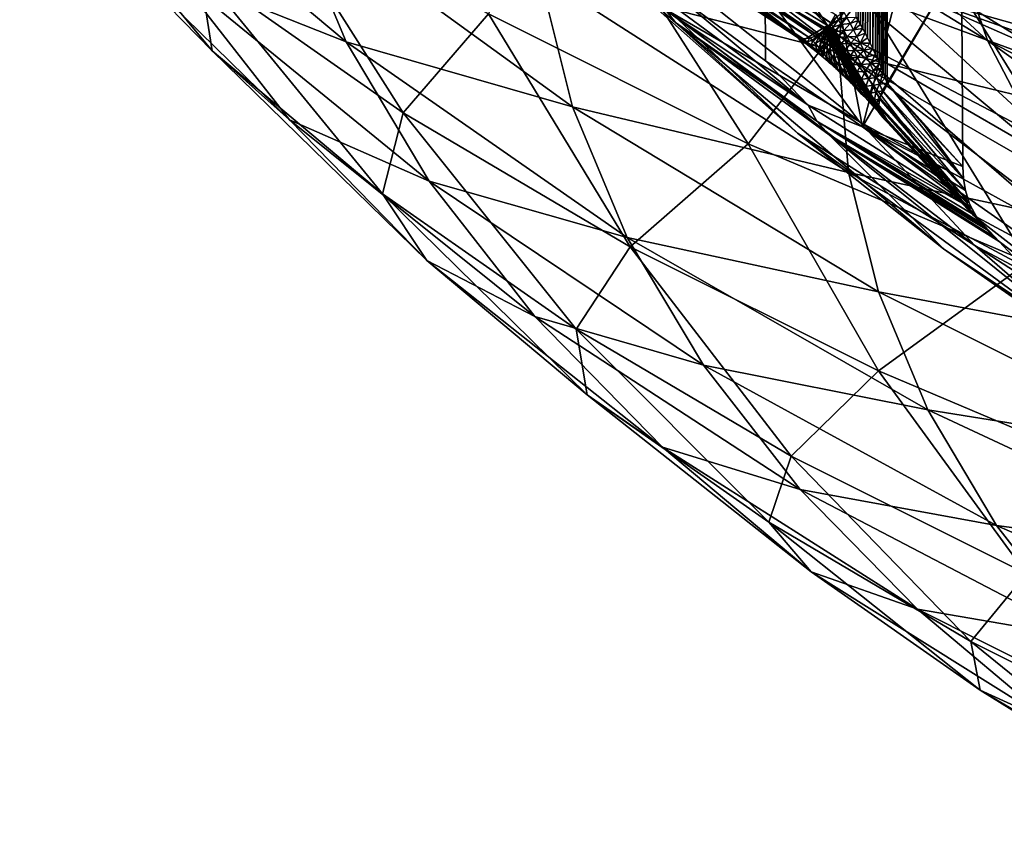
# Model space of a CAD drawing. Header units: metres. Extents: x -109 to 109, y -78 to 121.
# Tile 360 of 656: x -22.12 to -16.29, y -70.06 to -65.25. Entities that reach past the tile are written whole.
import ezdxf

# ---------------------------------------------------------------- set-up
doc = ezdxf.new("R2010")
doc.units = ezdxf.units.M
doc.layers.add('solid_508554_SW0001', color=7, linetype='CONTINUOUS')

msp = doc.modelspace()

# ---------------------------------------------------------------- linework, layer by layer
at = {"layer": 'solid_508554_SW0001'}
for points in [[(-15.397811, -53.222214, 4.421658), (-15.329108, -65.348488, 11.540165), (-17.197321, -64.657623, 12.736773)], [(-17.71837, -62.891663, 21.944733), (-18.246204, -65.091568, 24.124603), (-17.706394, -65.494019, 23.427528)], [(-17.71837, -62.891663, 21.944733), (-17.131102, -65.883995, 22.752075), (-16.553305, -63.648029, 20.634663)], [(-17.71837, -62.891663, 21.944733), (-17.706394, -65.494019, 23.427528), (-17.131102, -65.883995, 22.752075)], [(-17.156918, -65.254997, 21.074085), (-17.169678, -65.234131, 21.066221), (-17.155943, -62.898098, 19.752382)], [(-17.156918, -65.254997, 21.074085), (-17.155943, -62.898098, 19.752382), (-17.130491, -62.900253, 19.748608)], [(-17.143665, -65.277649, 21.083868), (-17.156918, -65.254997, 21.074085), (-17.130491, -62.900253, 19.748608)], [(-17.12991, -65.302155, 21.095697), (-17.143665, -65.277649, 21.083868), (-17.130491, -62.900253, 19.748608)], [(-17.12991, -65.302155, 21.095697), (-17.130491, -62.900253, 19.748608), (-17.076395, -62.899487, 19.750111)], [(-17.115644, -65.328629, 21.109716), (-17.12991, -65.302155, 21.095697), (-17.076395, -62.899487, 19.750111)], [(-17.100863, -65.357147, 21.126099), (-17.115644, -65.328629, 21.109716), (-17.076395, -62.899487, 19.750111)], [(-17.085566, -65.38784, 21.145046), (-17.100863, -65.357147, 21.126099), (-17.076395, -62.899487, 19.750111)], [(-17.069763, -65.42083, 21.166798), (-17.085566, -65.38784, 21.145046), (-17.076395, -62.899487, 19.750111)], [(-17.069763, -65.42083, 21.166798), (-17.076395, -62.899487, 19.750111), (-17.049574, -62.896362, 19.755749)], [(-17.053459, -65.456268, 21.191652), (-17.069763, -65.42083, 21.166798), (-17.049574, -62.896362, 19.755749)], [(-17.042318, -65.481346, 21.210127), (-17.053459, -65.456268, 21.191652), (-17.049574, -62.896362, 19.755749)], [(-17.042318, -65.481346, 21.210127), (-17.049574, -62.896362, 19.755749), (-17.025421, -62.891804, 19.763924)], [(-17.031004, -65.507599, 21.230225), (-17.042318, -65.481346, 21.210127), (-17.025421, -62.891804, 19.763924)], [(-17.019495, -65.535133, 21.252138), (-17.031004, -65.507599, 21.230225), (-17.025421, -62.891804, 19.763924)], [(-17.019495, -65.535133, 21.252138), (-17.025421, -62.891804, 19.763924), (-16.983633, -62.879093, 19.786695)], [(-17.007858, -65.563957, 21.275976), (-17.019495, -65.535133, 21.252138), (-16.983633, -62.879093, 19.786695)], [(-16.996063, -65.5942, 21.302021), (-17.007858, -65.563957, 21.275976), (-16.983633, -62.879093, 19.786695)], [(-16.996063, -65.5942, 21.302021), (-16.980793, -62.877934, 19.788736), (-16.982544, -64.251221, 20.55916)], [(-16.996063, -65.5942, 21.302021), (-16.983633, -62.879093, 19.786695), (-16.980793, -62.877934, 19.788736)], [(-19.526442, -63.122643, 19.768057), (-18.570929, -64.522125, 21.392069), (-17.339218, -65.284843, 20.070995)], [(-19.526442, -63.122643, 19.768057), (-17.339218, -65.284843, 20.070995), (-18.231358, -63.92461, 18.379013)], [(-18.404993, -63.512947, 33.869568), (-16.630539, -64.672386, 34.879543), (-16.390022, -65.373734, 33.664772)], [(-18.123714, -64.310226, 32.488647), (-18.404993, -63.512947, 33.869568), (-16.390022, -65.373734, 33.664772)], [(-17.131102, -65.883995, 22.752075), (-16.545309, -64.883514, 21.337025), (-16.553305, -63.648029, 20.634663)], [(-16.804916, -64.66877, 17.090086), (-15.257395, -65.349762, 15.910569), (-16.26078, -63.758911, 14.434403)], [(-18.231358, -63.92461, 18.379013), (-17.339218, -65.284843, 20.070995), (-15.982578, -65.992592, 18.845142)], [(-18.231358, -63.92461, 18.379013), (-15.982578, -65.992592, 18.845142), (-16.804916, -64.66877, 17.090086)], [(-14.726287, -65.719864, 35.765877), (-16.630539, -64.672386, 34.879543), (-16.751232, -63.963367, 36.107601)], [(-14.83316, -65.092026, 36.853317), (-14.726287, -65.719864, 35.765877), (-16.751232, -63.963367, 36.107601)], [(-17.213966, -64.727425, 39.017452), (-15.119417, -65.296814, 40.612427), (-17.037382, -64.019104, 40.244301)], [(-17.037382, -64.019104, 40.244301), (-15.119417, -65.296814, 40.612427), (-14.85943, -64.676849, 41.686241)], [(-20.98311, -65.433235, 24.665703), (-22.123642, -64.06147, 23.161007), (-21.05938, -64.954506, 21.614231)], [(-20.98311, -65.433235, 24.665703), (-21.849171, -64.547455, 26.199917), (-22.123642, -64.06147, 23.161007)], [(-20.188845, -65.380447, 31.844), (-21.726734, -64.092804, 30.650885), (-21.198177, -64.980492, 29.113354)], [(-20.188845, -65.380447, 31.844), (-20.542078, -64.538124, 33.302944), (-21.726734, -64.092804, 30.650885)], [(-17.272963, -65.44062, 37.782162), (-19.109341, -64.193314, 37.062027), (-19.044073, -64.98233, 35.695408)], [(-17.272963, -65.44062, 37.782162), (-17.213966, -64.727425, 39.017452), (-19.109341, -64.193314, 37.062027)], [(-16.996063, -65.5942, 21.302021), (-16.982544, -64.251221, 20.55916), (-16.984289, -65.625793, 21.330311)], [(-16.984289, -65.625793, 21.330311), (-16.982544, -64.251221, 20.55916), (-16.545309, -64.883514, 21.337025)], [(-18.123714, -64.310226, 32.488647), (-16.390022, -65.373734, 33.664772), (-16.031416, -66.062363, 32.472042)], [(-17.704557, -65.092209, 31.134203), (-18.123714, -64.310226, 32.488647), (-16.031416, -66.062363, 32.472042)], [(-19.851259, -65.800545, 20.148849), (-21.05938, -64.954506, 21.614231), (-20.750401, -64.386559, 18.524393)], [(-19.851259, -65.800545, 20.148849), (-20.750401, -64.386559, 18.524393), (-19.345814, -65.215759, 17.088184)], [(-17.809076, -65.984123, 15.75733), (-19.345814, -65.215759, 17.088184), (-18.862856, -64.334068, 14.417484)], [(-17.809076, -65.984123, 15.75733), (-18.862856, -64.334068, 14.417484), (-17.12583, -65.098457, 13.093523)], [(-19.091925, -64.504303, 25.5744), (-19.046236, -64.566101, 25.656338), (-18.238806, -65.265358, 24.445192)], [(-19.091925, -64.504303, 25.5744), (-18.238806, -65.265358, 24.445192), (-18.296347, -65.193298, 24.381033)], [(-17.150715, -65.852959, 29.816544), (-18.269255, -65.20578, 27.623718), (-18.904879, -64.461395, 28.913033)], [(-17.150715, -65.852959, 29.816544), (-18.904879, -64.461395, 28.913033), (-17.704557, -65.092209, 31.134203)], [(-18.485106, -64.541443, 22.409716), (-18.452612, -64.502785, 22.413506), (-17.319246, -65.268158, 21.110731)], [(-18.452612, -64.502785, 22.413506), (-17.290916, -65.219528, 21.109764), (-17.319246, -65.268158, 21.110731)], [(-20.524817, -65.84333, 27.618876), (-21.849171, -64.547455, 26.199917), (-20.98311, -65.433235, 24.665703)], [(-20.524817, -65.84333, 27.618876), (-21.198177, -64.980492, 29.113354), (-21.849171, -64.547455, 26.199917)], [(-18.848715, -65.765961, 34.338123), (-20.542078, -64.538124, 33.302944), (-20.188845, -65.380447, 31.844)], [(-18.848715, -65.765961, 34.338123), (-19.044073, -64.98233, 35.695408), (-20.542078, -64.538124, 33.302944)], [(-18.706469, -64.567421, 22.246843), (-17.548088, -65.329369, 20.927107), (-18.570929, -64.522125, 21.392069)], [(-17.483822, -65.372787, 20.880316), (-17.339218, -65.284843, 20.070995), (-18.570929, -64.522125, 21.392069)], [(-17.5184, -65.348396, 20.900969), (-17.483822, -65.372787, 20.880316), (-18.570929, -64.522125, 21.392069)], [(-17.548088, -65.329369, 20.927107), (-17.5184, -65.348396, 20.900969), (-18.570929, -64.522125, 21.392069)], [(-18.523067, -64.572517, 22.397154), (-18.485106, -64.541443, 22.409716), (-17.355595, -65.309769, 21.099976)], [(-18.485106, -64.541443, 22.409716), (-17.319246, -65.268158, 21.110731), (-17.355595, -65.309769, 21.099976)], [(-19.046236, -64.566101, 25.656338), (-18.269255, -65.20578, 27.623718), (-17.516611, -65.922371, 26.382555)], [(-18.238806, -65.265358, 24.445192), (-19.046236, -64.566101, 25.656338), (-17.516611, -65.922371, 26.382555)], [(-18.679031, -64.59082, 22.2824), (-17.548088, -65.329369, 20.927107), (-18.706469, -64.567421, 22.246843)], [(-18.679031, -64.59082, 22.2824), (-17.519051, -65.353462, 20.968801), (-17.548088, -65.329369, 20.927107)], [(-18.679031, -64.59082, 22.2824), (-18.64463, -64.60347, 22.317345), (-17.519051, -65.353462, 20.968801)], [(-18.64463, -64.60347, 22.317345), (-17.482182, -65.363815, 21.010057), (-17.519051, -65.353462, 20.968801)], [(-18.64463, -64.60347, 22.317345), (-18.605473, -64.604553, 22.349438), (-17.482182, -65.363815, 21.010057)], [(-18.605473, -64.604553, 22.349438), (-18.564066, -64.594009, 22.376621), (-17.440422, -65.359573, 21.047562)], [(-18.605473, -64.604553, 22.349438), (-17.440422, -65.359573, 21.047562), (-17.482182, -65.363815, 21.010057)], [(-18.564066, -64.594009, 22.376621), (-18.523067, -64.572517, 22.397154), (-17.397083, -65.341064, 21.078348)], [(-18.564066, -64.594009, 22.376621), (-17.397083, -65.341064, 21.078348), (-17.440422, -65.359573, 21.047562)], [(-18.523067, -64.572517, 22.397154), (-17.355595, -65.309769, 21.099976), (-17.397083, -65.341064, 21.078348)], [(-16.805336, -64.969452, 12.57842), (-17.197321, -64.657623, 12.736773), (-15.329108, -65.348488, 11.540165)], [(-16.804916, -64.66877, 17.090086), (-15.982578, -65.992592, 18.845142), (-14.510783, -66.640266, 17.723345)], [(-16.804916, -64.66877, 17.090086), (-14.510783, -66.640266, 17.723345), (-15.257395, -65.349762, 15.910569)], [(-14.51331, -66.340904, 34.690201), (-16.390022, -65.373734, 33.664772), (-16.630539, -64.672386, 34.879543)], [(-14.726287, -65.719864, 35.765877), (-14.51331, -66.340904, 34.690201), (-16.630539, -64.672386, 34.879543)], [(-17.272963, -65.44062, 37.782162), (-15.276123, -65.9254, 39.523685), (-17.213966, -64.727425, 39.017452)], [(-17.213966, -64.727425, 39.017452), (-15.276123, -65.9254, 39.523685), (-15.119417, -65.296814, 40.612427)], [(-17.131102, -65.883995, 22.752075), (-16.537308, -66.119003, 22.039389), (-16.545309, -64.883514, 21.337025)], [(-16.984289, -65.625793, 21.330311), (-16.545309, -64.883514, 21.337025), (-16.537308, -66.119003, 22.039389)], [(-19.973713, -66.280228, 23.198668), (-21.05938, -64.954506, 21.614231), (-19.851259, -65.800545, 20.148849)], [(-19.973713, -66.280228, 23.198668), (-20.98311, -65.433235, 24.665703), (-21.05938, -64.954506, 21.614231)], [(-16.805336, -64.969452, 12.57842), (-15.329108, -65.348488, 11.540165), (-14.964926, -65.626472, 11.440438)], [(-16.805336, -64.969452, 12.57842), (-14.964926, -65.626472, 11.440438), (-16.781895, -65.117149, 12.698466)], [(-19.697702, -66.205307, 30.4153), (-21.198177, -64.980492, 29.113354), (-20.524817, -65.84333, 27.618876)], [(-19.697702, -66.205307, 30.4153), (-20.188845, -65.380447, 31.844), (-21.198177, -64.980492, 29.113354)], [(-17.213966, -66.153816, 36.546871), (-19.044073, -64.98233, 35.695408), (-18.848715, -65.765961, 34.338123)], [(-17.213966, -66.153816, 36.546871), (-17.272963, -65.44062, 37.782162), (-19.044073, -64.98233, 35.695408)], [(-18.334097, -65.106483, 24.320503), (-17.453184, -65.755676, 23.19607), (-18.246204, -65.091568, 24.124603)], [(-18.296347, -65.193298, 24.381033), (-17.453184, -65.755676, 23.19607), (-18.334097, -65.106483, 24.320503)], [(-17.453184, -65.755676, 23.19607), (-17.706394, -65.494019, 23.427528), (-18.246204, -65.091568, 24.124603)], [(-16.150684, -66.686417, 14.540923), (-17.809076, -65.984123, 15.75733), (-17.12583, -65.098457, 13.093523)], [(-17.704557, -65.092209, 31.134203), (-16.031416, -66.062363, 32.472042), (-15.557302, -66.733299, 31.309948)], [(-17.150715, -65.852959, 29.816544), (-17.704557, -65.092209, 31.134203), (-15.557302, -66.733299, 31.309948)], [(-16.150684, -66.686417, 14.540923), (-17.12583, -65.098457, 13.093523), (-15.265384, -65.786446, 11.90189)], [(-16.781895, -65.117149, 12.698466), (-15.265384, -65.786446, 11.90189), (-17.12583, -65.098457, 13.093523)], [(-16.781895, -65.117149, 12.698466), (-14.944052, -65.773247, 11.562072), (-15.265384, -65.786446, 11.90189)], [(-14.964926, -65.626472, 11.440438), (-14.944052, -65.773247, 11.562072), (-16.781895, -65.117149, 12.698466)], [(-18.296347, -65.193298, 24.381033), (-18.238806, -65.265358, 24.445192), (-17.401489, -65.851135, 23.241619)], [(-18.296347, -65.193298, 24.381033), (-17.401489, -65.851135, 23.241619), (-17.453184, -65.755676, 23.19607)], [(-16.466398, -66.586685, 28.545691), (-17.516611, -65.922371, 26.382555), (-18.269255, -65.20578, 27.623718)], [(-16.466398, -66.586685, 28.545691), (-18.269255, -65.20578, 27.623718), (-17.150715, -65.852959, 29.816544)], [(-17.242031, -65.20546, 21.081686), (-17.272427, -65.250175, 21.097351), (-17.282701, -65.229858, 21.102369)], [(-17.242031, -65.20546, 21.081686), (-17.223867, -65.236252, 21.083065), (-17.272427, -65.250175, 21.097351)], [(-18.507536, -66.593811, 18.774872), (-19.851259, -65.800545, 20.148849), (-19.345814, -65.215759, 17.088184)], [(-18.507536, -66.593811, 18.774872), (-19.345814, -65.215759, 17.088184), (-17.809076, -65.984123, 15.75733)], [(-17.290916, -65.219528, 21.109764), (-17.282701, -65.229858, 21.102369), (-17.319246, -65.268158, 21.110731)], [(-17.282701, -65.229858, 21.102369), (-17.314274, -65.276413, 21.10453), (-17.319246, -65.268158, 21.110731)], [(-17.282701, -65.229858, 21.102369), (-17.272427, -65.250175, 21.097351), (-17.314274, -65.276413, 21.10453)], [(-17.272427, -65.250175, 21.097351), (-17.306913, -65.294662, 21.097713), (-17.314274, -65.276413, 21.10453)], [(-17.272427, -65.250175, 21.097351), (-17.258627, -65.278709, 21.095602), (-17.306913, -65.294662, 21.097713)], [(-17.223867, -65.236252, 21.083065), (-17.258627, -65.278709, 21.095602), (-17.272427, -65.250175, 21.097351)], [(-17.223867, -65.236252, 21.083065), (-17.204491, -65.271538, 21.089632), (-17.258627, -65.278709, 21.095602)], [(-17.223867, -65.236252, 21.083065), (-17.169678, -65.234131, 21.066221), (-17.204491, -65.271538, 21.089632)], [(-17.204491, -65.271538, 21.089632), (-17.169678, -65.234131, 21.066221), (-17.156918, -65.254997, 21.074085)], [(-17.204491, -65.271538, 21.089632), (-17.156918, -65.254997, 21.074085), (-17.184498, -65.309509, 21.10058)], [(-17.184498, -65.309509, 21.10058), (-17.156918, -65.254997, 21.074085), (-17.143665, -65.277649, 21.083868)], [(-18.238806, -65.265358, 24.445192), (-17.516611, -65.922371, 26.382555), (-16.65177, -66.606567, 25.197491)], [(-17.328878, -65.932404, 23.289833), (-18.238806, -65.265358, 24.445192), (-16.65177, -66.606567, 25.197491)], [(-17.401489, -65.851135, 23.241619), (-18.238806, -65.265358, 24.445192), (-17.328878, -65.932404, 23.289833)], [(-17.483822, -65.372787, 20.880316), (-17.44367, -65.403358, 20.866219), (-17.339218, -65.284843, 20.070995)], [(-17.44367, -65.403358, 20.866219), (-17.396627, -65.441505, 20.860147), (-17.339218, -65.284843, 20.070995)], [(-17.355595, -65.309769, 21.099976), (-17.38875, -65.350487, 21.067274), (-17.397083, -65.341064, 21.078348)], [(-17.396627, -65.441505, 20.860147), (-17.370125, -65.463936, 20.860977), (-17.339218, -65.284843, 20.070995)], [(-17.355595, -65.309769, 21.099976), (-17.350582, -65.317711, 21.092514), (-17.38875, -65.350487, 21.067274)], [(-17.350582, -65.317711, 21.092514), (-17.377125, -65.369156, 21.053629), (-17.38875, -65.350487, 21.067274)], [(-17.350582, -65.317711, 21.092514), (-17.342758, -65.335396, 21.082745), (-17.377125, -65.369156, 21.053629)], [(-17.370125, -65.463936, 20.860977), (-17.341511, -65.4888, 20.864861), (-17.339218, -65.284843, 20.070995)], [(-17.319246, -65.268158, 21.110731), (-17.314274, -65.276413, 21.10453), (-17.355595, -65.309769, 21.099976)], [(-17.314274, -65.276413, 21.10453), (-17.350582, -65.317711, 21.092514), (-17.355595, -65.309769, 21.099976)], [(-17.314274, -65.276413, 21.10453), (-17.306913, -65.294662, 21.097713), (-17.350582, -65.317711, 21.092514)], [(-17.306913, -65.294662, 21.097713), (-17.342758, -65.335396, 21.082745), (-17.350582, -65.317711, 21.092514)], [(-17.306913, -65.294662, 21.097713), (-17.294609, -65.321877, 21.092361), (-17.342758, -65.335396, 21.082745)], [(-17.294609, -65.321877, 21.092361), (-17.328964, -65.362328, 21.073597), (-17.342758, -65.335396, 21.082745)], [(-17.341511, -65.4888, 20.864861), (-17.310749, -65.516235, 20.872309), (-17.339218, -65.284843, 20.070995)], [(-17.339218, -65.284843, 20.070995), (-16.475914, -66.406242, 21.959242), (-15.322776, -67.025429, 20.88678)], [(-16.978952, -65.854401, 21.16305), (-16.475914, -66.406242, 21.959242), (-17.339218, -65.284843, 20.070995)], [(-15.982578, -65.992592, 18.845142), (-17.339218, -65.284843, 20.070995), (-15.322776, -67.025429, 20.88678)], [(-17.00182, -65.828194, 21.127846), (-16.978952, -65.854401, 21.16305), (-17.339218, -65.284843, 20.070995)], [(-17.025608, -65.801537, 21.094477), (-17.00182, -65.828194, 21.127846), (-17.339218, -65.284843, 20.070995)], [(-17.050447, -65.774315, 21.062851), (-17.025608, -65.801537, 21.094477), (-17.339218, -65.284843, 20.070995)], [(-17.076103, -65.746758, 21.033167), (-17.050447, -65.774315, 21.062851), (-17.339218, -65.284843, 20.070995)], [(-17.1021, -65.71936, 21.005871), (-17.076103, -65.746758, 21.033167), (-17.339218, -65.284843, 20.070995)], [(-17.128447, -65.692108, 20.980911), (-17.1021, -65.71936, 21.005871), (-17.339218, -65.284843, 20.070995)], [(-17.154587, -65.665535, 20.958532), (-17.128447, -65.692108, 20.980911), (-17.339218, -65.284843, 20.070995)], [(-17.15831, -65.661789, 20.955551), (-17.154587, -65.665535, 20.958532), (-17.339218, -65.284843, 20.070995)], [(-17.18058, -65.63958, 20.938705), (-17.15831, -65.661789, 20.955551), (-17.339218, -65.284843, 20.070995)], [(-17.20598, -65.614624, 20.921385), (-17.18058, -65.63958, 20.938705), (-17.339218, -65.284843, 20.070995)], [(-17.242926, -65.579109, 20.900063), (-17.20598, -65.614624, 20.921385), (-17.339218, -65.284843, 20.070995)], [(-17.277866, -65.546333, 20.88389), (-17.242926, -65.579109, 20.900063), (-17.339218, -65.284843, 20.070995)], [(-17.310749, -65.516235, 20.872309), (-17.277866, -65.546333, 20.88389), (-17.339218, -65.284843, 20.070995)], [(-17.294609, -65.321877, 21.092361), (-17.277826, -65.355461, 21.090418), (-17.328964, -65.362328, 21.073597)], [(-17.258627, -65.278709, 21.095602), (-17.294609, -65.321877, 21.092361), (-17.306913, -65.294662, 21.097713)], [(-17.258627, -65.278709, 21.095602), (-17.241796, -65.312866, 21.097897), (-17.294609, -65.321877, 21.092361)], [(-17.241796, -65.312866, 21.097897), (-17.277826, -65.355461, 21.090418), (-17.294609, -65.321877, 21.092361)], [(-17.241796, -65.312866, 21.097897), (-17.22287, -65.350525, 21.104263), (-17.277826, -65.355461, 21.090418)], [(-17.204491, -65.271538, 21.089632), (-17.241796, -65.312866, 21.097897), (-17.258627, -65.278709, 21.095602)], [(-17.204491, -65.271538, 21.089632), (-17.184498, -65.309509, 21.10058), (-17.241796, -65.312866, 21.097897)], [(-17.184498, -65.309509, 21.10058), (-17.22287, -65.350525, 21.104263), (-17.241796, -65.312866, 21.097897)], [(-17.184498, -65.309509, 21.10058), (-17.164301, -65.34903, 21.115177), (-17.22287, -65.350525, 21.104263)], [(-17.184498, -65.309509, 21.10058), (-17.143665, -65.277649, 21.083868), (-17.12991, -65.302155, 21.095697)], [(-17.184498, -65.309509, 21.10058), (-17.12991, -65.302155, 21.095697), (-17.164301, -65.34903, 21.115177)], [(-17.164301, -65.34903, 21.115177), (-17.12991, -65.302155, 21.095697), (-17.115644, -65.328629, 21.109716)], [(-18.524599, -66.538849, 32.999443), (-20.188845, -65.380447, 31.844), (-19.697702, -66.205307, 30.4153)], [(-18.524599, -66.538849, 32.999443), (-18.848715, -65.765961, 34.338123), (-20.188845, -65.380447, 31.844)], [(-17.485949, -65.375504, 20.937311), (-17.5184, -65.348396, 20.900969), (-17.548088, -65.329369, 20.927107)], [(-17.519051, -65.353462, 20.968801), (-17.485949, -65.375504, 20.937311), (-17.548088, -65.329369, 20.927107)], [(-17.459965, -65.379906, 20.987249), (-17.485949, -65.375504, 20.937311), (-17.519051, -65.353462, 20.968801)], [(-17.459965, -65.379906, 20.987249), (-17.519051, -65.353462, 20.968801), (-17.482182, -65.363815, 21.010057)], [(-17.485949, -65.375504, 20.937311), (-17.483822, -65.372787, 20.880316), (-17.5184, -65.348396, 20.900969)], [(-17.485949, -65.375504, 20.937311), (-17.448435, -65.403877, 20.910357), (-17.483822, -65.372787, 20.880316)], [(-17.434052, -65.402847, 20.965372), (-17.448435, -65.403877, 20.910357), (-17.485949, -65.375504, 20.937311)], [(-17.459965, -65.379906, 20.987249), (-17.434052, -65.402847, 20.965372), (-17.485949, -65.375504, 20.937311)], [(-17.448435, -65.403877, 20.910357), (-17.44367, -65.403358, 20.866219), (-17.483822, -65.372787, 20.880316)], [(-17.459965, -65.379906, 20.987249), (-17.482182, -65.363815, 21.010057), (-17.440422, -65.359573, 21.047562)], [(-17.459965, -65.379906, 20.987249), (-17.440422, -65.359573, 21.047562), (-17.426508, -65.371361, 21.031666)], [(-17.459965, -65.379906, 20.987249), (-17.426508, -65.371361, 21.031666), (-17.434052, -65.402847, 20.965372)], [(-17.426508, -65.371361, 21.031666), (-17.440422, -65.359573, 21.047562), (-17.397083, -65.341064, 21.078348)], [(-17.434052, -65.402847, 20.965372), (-17.426508, -65.371361, 21.031666), (-17.409355, -65.390831, 21.0144)], [(-17.426508, -65.371361, 21.031666), (-17.397083, -65.341064, 21.078348), (-17.38875, -65.350487, 21.067274)], [(-17.409355, -65.390831, 21.0144), (-17.426508, -65.371361, 21.031666), (-17.38875, -65.350487, 21.067274)], [(-17.409355, -65.390831, 21.0144), (-17.38875, -65.350487, 21.067274), (-17.377125, -65.369156, 21.053629)], [(-17.386274, -65.418022, 20.998634), (-17.409355, -65.390831, 21.0144), (-17.377125, -65.369156, 21.053629)], [(-17.386274, -65.418022, 20.998634), (-17.377125, -65.369156, 21.053629), (-17.358973, -65.396851, 21.040796)], [(-17.342758, -65.335396, 21.082745), (-17.328964, -65.362328, 21.073597), (-17.377125, -65.369156, 21.053629)], [(-17.328964, -65.362328, 21.073597), (-17.358973, -65.396851, 21.040796), (-17.377125, -65.369156, 21.053629)], [(-17.328964, -65.362328, 21.073597), (-17.309725, -65.39595, 21.067793), (-17.358973, -65.396851, 21.040796)], [(-17.277826, -65.355461, 21.090418), (-17.309725, -65.39595, 21.067793), (-17.328964, -65.362328, 21.073597)], [(-17.277826, -65.355461, 21.090418), (-17.257799, -65.393089, 21.092558), (-17.309725, -65.39595, 21.067793)], [(-17.22287, -65.350525, 21.104263), (-17.257799, -65.393089, 21.092558), (-17.277826, -65.355461, 21.090418)], [(-17.22287, -65.350525, 21.104263), (-17.202602, -65.390274, 21.11437), (-17.257799, -65.393089, 21.092558)], [(-17.164301, -65.34903, 21.115177), (-17.202602, -65.390274, 21.11437), (-17.22287, -65.350525, 21.104263)], [(-17.164301, -65.34903, 21.115177), (-17.144161, -65.389397, 21.132841), (-17.202602, -65.390274, 21.11437)], [(-17.164301, -65.34903, 21.115177), (-17.115644, -65.328629, 21.109716), (-17.144161, -65.389397, 21.132841)], [(-17.144161, -65.389397, 21.132841), (-17.115644, -65.328629, 21.109716), (-17.100863, -65.357147, 21.126099)], [(-17.144161, -65.389397, 21.132841), (-17.100863, -65.357147, 21.126099), (-17.085566, -65.38784, 21.145046)], [(-14.195765, -66.950676, 33.634041), (-16.031416, -66.062363, 32.472042), (-16.390022, -65.373734, 33.664772)], [(-14.51331, -66.340904, 34.690201), (-14.195765, -66.950676, 33.634041), (-16.390022, -65.373734, 33.664772)], [(-19.71125, -66.675423, 26.177656), (-20.98311, -65.433235, 24.665703), (-19.973713, -66.280228, 23.198668)], [(-19.71125, -66.675423, 26.177656), (-20.524817, -65.84333, 27.618876), (-20.98311, -65.433235, 24.665703)], [(-17.434052, -65.402847, 20.965372), (-17.402641, -65.43248, 20.94693), (-17.448435, -65.403877, 20.910357)], [(-17.448435, -65.403877, 20.910357), (-17.406031, -65.437828, 20.889906), (-17.44367, -65.403358, 20.866219)], [(-17.402641, -65.43248, 20.94693), (-17.406031, -65.437828, 20.889906), (-17.448435, -65.403877, 20.910357)], [(-17.406031, -65.437828, 20.889906), (-17.396627, -65.441505, 20.860147), (-17.44367, -65.403358, 20.866219)], [(-17.434052, -65.402847, 20.965372), (-17.409355, -65.390831, 21.0144), (-17.402641, -65.43248, 20.94693)], [(-17.402641, -65.43248, 20.94693), (-17.409355, -65.390831, 21.0144), (-17.386274, -65.418022, 20.998634)], [(-17.402641, -65.43248, 20.94693), (-17.366579, -65.466957, 20.934029), (-17.406031, -65.437828, 20.889906)], [(-17.406031, -65.437828, 20.889906), (-17.360062, -65.475471, 20.877136), (-17.396627, -65.441505, 20.860147)], [(-17.366579, -65.466957, 20.934029), (-17.360062, -65.475471, 20.877136), (-17.406031, -65.437828, 20.889906)], [(-17.402641, -65.43248, 20.94693), (-17.386274, -65.418022, 20.998634), (-17.366579, -65.466957, 20.934029)], [(-17.357841, -65.450981, 20.987051), (-17.386274, -65.418022, 20.998634), (-17.358973, -65.396851, 21.040796)], [(-17.366579, -65.466957, 20.934029), (-17.386274, -65.418022, 20.998634), (-17.357841, -65.450981, 20.987051)], [(-17.309725, -65.39595, 21.067793), (-17.334967, -65.431114, 21.031813), (-17.358973, -65.396851, 21.040796)], [(-17.357841, -65.450981, 20.987051), (-17.358973, -65.396851, 21.040796), (-17.334967, -65.431114, 21.031813)], [(-17.325554, -65.48761, 20.980713), (-17.357841, -65.450981, 20.987051), (-17.334967, -65.431114, 21.031813)], [(-17.309725, -65.39595, 21.067793), (-17.28652, -65.433815, 21.066395), (-17.334967, -65.431114, 21.031813)], [(-17.325554, -65.48761, 20.980713), (-17.334967, -65.431114, 21.031813), (-17.306759, -65.46949, 21.027843)], [(-17.28652, -65.433815, 21.066395), (-17.306759, -65.46949, 21.027843), (-17.334967, -65.431114, 21.031813)], [(-17.257799, -65.393089, 21.092558), (-17.28652, -65.433815, 21.066395), (-17.309725, -65.39595, 21.067793)], [(-17.28652, -65.433815, 21.066395), (-17.260618, -65.474197, 21.069496), (-17.306759, -65.46949, 21.027843)], [(-17.257799, -65.393089, 21.092558), (-17.235579, -65.433121, 21.09873), (-17.28652, -65.433815, 21.066395)], [(-17.235579, -65.433121, 21.09873), (-17.260618, -65.474197, 21.069496), (-17.28652, -65.433815, 21.066395)], [(-17.235579, -65.433121, 21.09873), (-17.211905, -65.474533, 21.108639), (-17.260618, -65.474197, 21.069496)], [(-17.202602, -65.390274, 21.11437), (-17.235579, -65.433121, 21.09873), (-17.257799, -65.393089, 21.092558)], [(-17.202602, -65.390274, 21.11437), (-17.181517, -65.431206, 21.127813), (-17.235579, -65.433121, 21.09873)], [(-17.181517, -65.431206, 21.127813), (-17.211905, -65.474533, 21.108639), (-17.235579, -65.433121, 21.09873)], [(-17.181517, -65.431206, 21.127813), (-17.159964, -65.47274, 21.144218), (-17.211905, -65.474533, 21.108639)], [(-17.144161, -65.389397, 21.132841), (-17.181517, -65.431206, 21.127813), (-17.202602, -65.390274, 21.11437)], [(-17.144161, -65.389397, 21.132841), (-17.124235, -65.430168, 21.153128), (-17.181517, -65.431206, 21.127813)], [(-17.124235, -65.430168, 21.153128), (-17.159964, -65.47274, 21.144218), (-17.181517, -65.431206, 21.127813)], [(-17.124235, -65.430168, 21.153128), (-17.104628, -65.471039, 21.175699), (-17.159964, -65.47274, 21.144218)], [(-17.144161, -65.389397, 21.132841), (-17.085566, -65.38784, 21.145046), (-17.124235, -65.430168, 21.153128)], [(-17.124235, -65.430168, 21.153128), (-17.085566, -65.38784, 21.145046), (-17.069763, -65.42083, 21.166798)], [(-17.124235, -65.430168, 21.153128), (-17.069763, -65.42083, 21.166798), (-17.104628, -65.471039, 21.175699)], [(-17.104628, -65.471039, 21.175699), (-17.069763, -65.42083, 21.166798), (-17.053459, -65.456268, 21.191652)], [(-17.453184, -65.755676, 23.19607), (-17.131102, -65.883995, 22.752075), (-17.706394, -65.494019, 23.427528)], [(-17.360062, -65.475471, 20.877136), (-17.370125, -65.463936, 20.860977), (-17.396627, -65.441505, 20.860147)], [(-17.360062, -65.475471, 20.877136), (-17.341511, -65.4888, 20.864861), (-17.370125, -65.463936, 20.860977)], [(-17.366579, -65.466957, 20.934029), (-17.357841, -65.450981, 20.987051), (-17.327349, -65.504379, 20.927313)], [(-17.366579, -65.466957, 20.934029), (-17.327349, -65.504379, 20.927313), (-17.360062, -65.475471, 20.877136)], [(-17.360062, -65.475471, 20.877136), (-17.310749, -65.516235, 20.872309), (-17.341511, -65.4888, 20.864861)], [(-17.327349, -65.504379, 20.927313), (-17.310749, -65.516235, 20.872309), (-17.360062, -65.475471, 20.877136)], [(-17.327349, -65.504379, 20.927313), (-17.357841, -65.450981, 20.987051), (-17.325554, -65.48761, 20.980713)], [(-17.327349, -65.504379, 20.927313), (-17.325554, -65.48761, 20.980713), (-17.28618, -65.54335, 20.926592)], [(-17.290712, -65.526329, 20.979694), (-17.325554, -65.48761, 20.980713), (-17.306759, -65.46949, 21.027843)], [(-17.28618, -65.54335, 20.926592), (-17.325554, -65.48761, 20.980713), (-17.290712, -65.526329, 20.979694)], [(-17.290712, -65.526329, 20.979694), (-17.306759, -65.46949, 21.027843), (-17.27574, -65.510231, 21.028982)], [(-17.260618, -65.474197, 21.069496), (-17.27574, -65.510231, 21.028982), (-17.306759, -65.46949, 21.027843)], [(-17.260618, -65.474197, 21.069496), (-17.232914, -65.515953, 21.076839), (-17.27574, -65.510231, 21.028982)], [(-17.272963, -65.44062, 37.782162), (-15.328478, -66.558311, 38.42746), (-15.276123, -65.9254, 39.523685)], [(-17.213966, -66.153816, 36.546871), (-15.328478, -66.558311, 38.42746), (-17.272963, -65.44062, 37.782162)], [(-17.211905, -65.474533, 21.108639), (-17.232914, -65.515953, 21.076839), (-17.260618, -65.474197, 21.069496)], [(-17.211905, -65.474533, 21.108639), (-17.187277, -65.516632, 21.12195), (-17.232914, -65.515953, 21.076839)], [(-17.159964, -65.47274, 21.144218), (-17.187277, -65.516632, 21.12195), (-17.211905, -65.474533, 21.108639)], [(-17.159964, -65.47274, 21.144218), (-17.138176, -65.514503, 21.163284), (-17.187277, -65.516632, 21.12195)], [(-17.104628, -65.471039, 21.175699), (-17.138176, -65.514503, 21.163284), (-17.159964, -65.47274, 21.144218)], [(-17.104628, -65.471039, 21.175699), (-17.085411, -65.51181, 21.200302), (-17.138176, -65.514503, 21.163284)], [(-17.104628, -65.471039, 21.175699), (-17.053459, -65.456268, 21.191652), (-17.085411, -65.51181, 21.200302)], [(-17.085411, -65.51181, 21.200302), (-17.053459, -65.456268, 21.191652), (-17.042318, -65.481346, 21.210127)], [(-17.085411, -65.51181, 21.200302), (-17.042318, -65.481346, 21.210127), (-17.031004, -65.507599, 21.230225)], [(-17.327349, -65.504379, 20.927313), (-17.28618, -65.54335, 20.926592), (-17.310749, -65.516235, 20.872309)], [(-17.28618, -65.54335, 20.926592), (-17.277866, -65.546333, 20.88389), (-17.310749, -65.516235, 20.872309)], [(-17.254246, -65.566109, 20.983686), (-17.290712, -65.526329, 20.979694), (-17.27574, -65.510231, 21.028982)], [(-17.243923, -65.582954, 20.931395), (-17.290712, -65.526329, 20.979694), (-17.254246, -65.566109, 20.983686)], [(-17.28618, -65.54335, 20.926592), (-17.290712, -65.526329, 20.979694), (-17.243923, -65.582954, 20.931395)], [(-17.28618, -65.54335, 20.926592), (-17.242926, -65.579109, 20.900063), (-17.277866, -65.546333, 20.88389)], [(-17.28618, -65.54335, 20.926592), (-17.243923, -65.582954, 20.931395), (-17.242926, -65.579109, 20.900063)], [(-17.254246, -65.566109, 20.983686), (-17.27574, -65.510231, 21.028982), (-17.242884, -65.552185, 21.034931)], [(-17.232914, -65.515953, 21.076839), (-17.242884, -65.552185, 21.034931), (-17.27574, -65.510231, 21.028982)], [(-17.216789, -65.606262, 20.992289), (-17.254246, -65.566109, 20.983686), (-17.242884, -65.552185, 21.034931)], [(-17.232914, -65.515953, 21.076839), (-17.204016, -65.558365, 21.088087), (-17.242884, -65.552185, 21.034931)], [(-17.216789, -65.606262, 20.992289), (-17.242884, -65.552185, 21.034931), (-17.208851, -65.594635, 21.045311)], [(-17.204016, -65.558365, 21.088087), (-17.208851, -65.594635, 21.045311), (-17.242884, -65.552185, 21.034931)], [(-17.187277, -65.516632, 21.12195), (-17.204016, -65.558365, 21.088087), (-17.232914, -65.515953, 21.076839)], [(-17.187277, -65.516632, 21.12195), (-17.162045, -65.558975, 21.138369), (-17.204016, -65.558365, 21.088087)], [(-17.138176, -65.514503, 21.163284), (-17.162045, -65.558975, 21.138369), (-17.187277, -65.516632, 21.12195)], [(-17.138176, -65.514503, 21.163284), (-17.116325, -65.556213, 21.184767), (-17.162045, -65.558975, 21.138369)], [(-17.116325, -65.556213, 21.184767), (-17.13645, -65.60125, 21.157652), (-17.162045, -65.558975, 21.138369)], [(-17.085411, -65.51181, 21.200302), (-17.116325, -65.556213, 21.184767), (-17.138176, -65.514503, 21.163284)], [(-17.116325, -65.556213, 21.184767), (-17.094538, -65.597679, 21.208488), (-17.13645, -65.60125, 21.157652)], [(-17.085411, -65.51181, 21.200302), (-17.066645, -65.552322, 21.226744), (-17.116325, -65.556213, 21.184767)], [(-17.066645, -65.552322, 21.226744), (-17.094538, -65.597679, 21.208488), (-17.116325, -65.556213, 21.184767)], [(-17.066645, -65.552322, 21.226744), (-17.048374, -65.592445, 21.254881), (-17.094538, -65.597679, 21.208488)], [(-17.085411, -65.51181, 21.200302), (-17.031004, -65.507599, 21.230225), (-17.066645, -65.552322, 21.226744)], [(-17.066645, -65.552322, 21.226744), (-17.031004, -65.507599, 21.230225), (-17.019495, -65.535133, 21.252138)], [(-17.066645, -65.552322, 21.226744), (-17.019495, -65.535133, 21.252138), (-17.048374, -65.592445, 21.254881)], [(-17.048374, -65.592445, 21.254881), (-17.019495, -65.535133, 21.252138), (-17.007858, -65.563957, 21.275976)], [(-17.201149, -65.622581, 20.941216), (-17.254246, -65.566109, 20.983686), (-17.216789, -65.606262, 20.992289)], [(-17.243923, -65.582954, 20.931395), (-17.254246, -65.566109, 20.983686), (-17.201149, -65.622581, 20.941216)], [(-17.243923, -65.582954, 20.931395), (-17.20598, -65.614624, 20.921385), (-17.242926, -65.579109, 20.900063)], [(-17.243923, -65.582954, 20.931395), (-17.201149, -65.622581, 20.941216), (-17.20598, -65.614624, 20.921385)], [(-17.178778, -65.646332, 21.005125), (-17.216789, -65.606262, 20.992289), (-17.208851, -65.594635, 21.045311)], [(-17.178778, -65.646332, 21.005125), (-17.15831, -65.661789, 20.955551), (-17.216789, -65.606262, 20.992289)], [(-17.201149, -65.622581, 20.941216), (-17.216789, -65.606262, 20.992289), (-17.15831, -65.661789, 20.955551)], [(-17.204016, -65.558365, 21.088087), (-17.174341, -65.600945, 21.102928), (-17.208851, -65.594635, 21.045311)], [(-17.178778, -65.646332, 21.005125), (-17.208851, -65.594635, 21.045311), (-17.174091, -65.637077, 21.059769)], [(-17.174341, -65.600945, 21.102928), (-17.174091, -65.637077, 21.059769), (-17.208851, -65.594635, 21.045311)], [(-17.201149, -65.622581, 20.941216), (-17.18058, -65.63958, 20.938705), (-17.20598, -65.614624, 20.921385)], [(-17.162045, -65.558975, 21.138369), (-17.174341, -65.600945, 21.102928), (-17.204016, -65.558365, 21.088087)], [(-17.162045, -65.558975, 21.138369), (-17.13645, -65.60125, 21.157652), (-17.174341, -65.600945, 21.102928)], [(-17.174341, -65.600945, 21.102928), (-17.144188, -65.643356, 21.121103), (-17.174091, -65.637077, 21.059769)], [(-17.13645, -65.60125, 21.157652), (-17.144188, -65.643356, 21.121103), (-17.174341, -65.600945, 21.102928)], [(-17.13645, -65.60125, 21.157652), (-17.110676, -65.643227, 21.179615), (-17.144188, -65.643356, 21.121103)], [(-17.094538, -65.597679, 21.208488), (-17.110676, -65.643227, 21.179615), (-17.13645, -65.60125, 21.157652)], [(-17.094538, -65.597679, 21.208488), (-17.072916, -65.638741, 21.23431), (-17.110676, -65.643227, 21.179615)], [(-17.048374, -65.592445, 21.254881), (-17.072916, -65.638741, 21.23431), (-17.094538, -65.597679, 21.208488)], [(-17.048374, -65.592445, 21.254881), (-17.030651, -65.63208, 21.284613), (-17.072916, -65.638741, 21.23431)], [(-17.048374, -65.592445, 21.254881), (-17.007858, -65.563957, 21.275976), (-17.030651, -65.63208, 21.284613)], [(-17.030651, -65.63208, 21.284613), (-17.007858, -65.563957, 21.275976), (-16.996063, -65.5942, 21.302021)], [(-17.030651, -65.63208, 21.284613), (-16.996063, -65.5942, 21.302021), (-16.984289, -65.625793, 21.330311)], [(-17.201149, -65.622581, 20.941216), (-17.15831, -65.661789, 20.955551), (-17.18058, -65.63958, 20.938705)], [(-17.140524, -65.686005, 21.021881), (-17.178778, -65.646332, 21.005125), (-17.174091, -65.637077, 21.059769)], [(-17.178778, -65.646332, 21.005125), (-17.154587, -65.665535, 20.958532), (-17.15831, -65.661789, 20.955551)], [(-17.140524, -65.686005, 21.021881), (-17.154587, -65.665535, 20.958532), (-17.178778, -65.646332, 21.005125)], [(-17.140524, -65.686005, 21.021881), (-17.174091, -65.637077, 21.059769), (-17.138929, -65.679192, 21.078014)], [(-17.144188, -65.643356, 21.121103), (-17.138929, -65.679192, 21.078014), (-17.174091, -65.637077, 21.059769)], [(-17.140524, -65.686005, 21.021881), (-17.128447, -65.692108, 20.980911), (-17.154587, -65.665535, 20.958532)], [(-17.110676, -65.643227, 21.179615), (-17.113779, -65.685349, 21.142412), (-17.144188, -65.643356, 21.121103)], [(-17.144188, -65.643356, 21.121103), (-17.113779, -65.685349, 21.142412), (-17.138929, -65.679192, 21.078014)], [(-17.110676, -65.643227, 21.179615), (-17.084871, -65.684723, 21.204123), (-17.113779, -65.685349, 21.142412)], [(-17.072916, -65.638741, 21.23431), (-17.084871, -65.684723, 21.204123), (-17.110676, -65.643227, 21.179615)], [(-17.072916, -65.638741, 21.23431), (-17.05155, -65.679268, 21.262138), (-17.084871, -65.684723, 21.204123)], [(-17.030651, -65.63208, 21.284613), (-17.05155, -65.679268, 21.262138), (-17.072916, -65.638741, 21.23431)], [(-17.030651, -65.63208, 21.284613), (-17.013527, -65.67112, 21.315863), (-17.05155, -65.679268, 21.262138)], [(-17.05155, -65.679268, 21.262138), (-17.013527, -65.67112, 21.315863), (-17.029036, -65.712715, 21.295609)], [(-17.030651, -65.63208, 21.284613), (-16.984289, -65.625793, 21.330311), (-17.012018, -65.668137, 21.31707)], [(-17.030651, -65.63208, 21.284613), (-17.012018, -65.668137, 21.31707), (-17.013527, -65.67112, 21.315863)], [(-17.029036, -65.712715, 21.295609), (-17.013527, -65.67112, 21.315863), (-16.521481, -66.260704, 22.099596)], [(-17.013527, -65.67112, 21.315863), (-17.012018, -65.668137, 21.31707), (-16.521481, -66.260704, 22.099596)], [(-17.012018, -65.668137, 21.31707), (-16.984289, -65.625793, 21.330311), (-16.532871, -66.191566, 22.075226)], [(-17.012018, -65.668137, 21.31707), (-16.532871, -66.191566, 22.075226), (-16.521481, -66.260704, 22.099596)], [(-16.763447, -65.875755, 21.684181), (-16.984289, -65.625793, 21.330311), (-16.537308, -66.119003, 22.039389)], [(-16.763447, -65.875755, 21.684181), (-16.532871, -66.191566, 22.075226), (-16.984289, -65.625793, 21.330311)], [(-17.102255, -65.72506, 21.042303), (-17.140524, -65.686005, 21.021881), (-17.138929, -65.679192, 21.078014)], [(-17.140524, -65.686005, 21.021881), (-17.1021, -65.71936, 21.005871), (-17.128447, -65.692108, 20.980911)], [(-17.102255, -65.72506, 21.042303), (-17.1021, -65.71936, 21.005871), (-17.140524, -65.686005, 21.021881)], [(-17.102255, -65.72506, 21.042303), (-17.138929, -65.679192, 21.078014), (-17.103601, -65.720726, 21.099825)], [(-17.113779, -65.685349, 21.142412), (-17.103601, -65.720726, 21.099825), (-17.138929, -65.679192, 21.078014)], [(-17.084871, -65.684723, 21.204123), (-17.083292, -65.726746, 21.16671), (-17.113779, -65.685349, 21.142412)], [(-17.113779, -65.685349, 21.142412), (-17.083292, -65.726746, 21.16671), (-17.103601, -65.720726, 21.099825)], [(-17.064156, -65.763336, 21.066202), (-17.103601, -65.720726, 21.099825), (-17.068304, -65.761497, 21.125038)], [(-17.083292, -65.726746, 21.16671), (-17.068304, -65.761497, 21.125038), (-17.103601, -65.720726, 21.099825)], [(-17.064156, -65.763336, 21.066202), (-17.102255, -65.72506, 21.042303), (-17.103601, -65.720726, 21.099825)], [(-17.102255, -65.72506, 21.042303), (-17.076103, -65.746758, 21.033167), (-17.1021, -65.71936, 21.005871)], [(-17.064156, -65.763336, 21.066202), (-17.076103, -65.746758, 21.033167), (-17.102255, -65.72506, 21.042303)], [(-17.05155, -65.679268, 21.262138), (-17.05916, -65.725594, 21.231083), (-17.084871, -65.684723, 21.204123)], [(-17.084871, -65.684723, 21.204123), (-17.05916, -65.725594, 21.231083), (-17.083292, -65.726746, 21.16671)], [(-17.05916, -65.725594, 21.231083), (-17.052877, -65.767395, 21.193907), (-17.083292, -65.726746, 21.16671)], [(-17.083292, -65.726746, 21.16671), (-17.052877, -65.767395, 21.193907), (-17.068304, -65.761497, 21.125038)], [(-17.05155, -65.679268, 21.262138), (-17.030525, -65.719147, 21.29192), (-17.05916, -65.725594, 21.231083)], [(-17.05916, -65.725594, 21.231083), (-17.030525, -65.719147, 21.29192), (-17.034172, -65.756477, 21.267395)], [(-17.05916, -65.725594, 21.231083), (-17.034172, -65.756477, 21.267395), (-17.033657, -65.765717, 21.260454)], [(-17.05916, -65.725594, 21.231083), (-17.033657, -65.765717, 21.260454), (-17.052877, -65.767395, 21.193907)], [(-17.05155, -65.679268, 21.262138), (-17.029036, -65.712715, 21.295609), (-17.030525, -65.719147, 21.29192)], [(-17.034172, -65.756477, 21.267395), (-17.030525, -65.719147, 21.29192), (-16.498381, -66.333755, 22.120008)], [(-17.030525, -65.719147, 21.29192), (-17.029036, -65.712715, 21.295609), (-16.498381, -66.333755, 22.120008)], [(-17.029036, -65.712715, 21.295609), (-16.521481, -66.260704, 22.099596), (-16.498381, -66.333755, 22.120008)], [(-17.037382, -66.862137, 35.320019), (-18.848715, -65.765961, 34.338123), (-18.524599, -66.538849, 32.999443)], [(-17.037382, -66.862137, 35.320019), (-17.213966, -66.153816, 36.546871), (-18.848715, -65.765961, 34.338123)], [(-17.453184, -65.755676, 23.19607), (-16.481585, -66.370033, 22.13032), (-17.131102, -65.883995, 22.752075)], [(-17.401489, -65.851135, 23.241619), (-16.481585, -66.370033, 22.13032), (-17.453184, -65.755676, 23.19607)], [(-17.064156, -65.763336, 21.066202), (-17.050447, -65.774315, 21.062851), (-17.076103, -65.746758, 21.033167)], [(-17.068304, -65.761497, 21.125038), (-17.033201, -65.801346, 21.153553), (-17.025608, -65.801537, 21.094477)], [(-17.064156, -65.763336, 21.066202), (-17.068304, -65.761497, 21.125038), (-17.025608, -65.801537, 21.094477)], [(-17.052877, -65.767395, 21.193907), (-17.033201, -65.801346, 21.153553), (-17.068304, -65.761497, 21.125038)], [(-17.064156, -65.763336, 21.066202), (-17.025608, -65.801537, 21.094477), (-17.050447, -65.774315, 21.062851)], [(-17.052877, -65.767395, 21.193907), (-17.033657, -65.765717, 21.260454), (-17.027081, -65.796432, 21.234362)], [(-17.052877, -65.767395, 21.193907), (-17.027081, -65.796432, 21.234362), (-17.022673, -65.807137, 21.223959)], [(-17.052877, -65.767395, 21.193907), (-17.022673, -65.807137, 21.223959), (-17.033201, -65.801346, 21.153553)], [(-17.034172, -65.756477, 21.267395), (-16.498381, -66.333755, 22.120008), (-16.481585, -66.370033, 22.13032)], [(-17.033657, -65.765717, 21.260454), (-17.034172, -65.756477, 21.267395), (-16.481585, -66.370033, 22.13032)], [(-17.033657, -65.765717, 21.260454), (-16.481585, -66.370033, 22.13032), (-16.456989, -66.412979, 22.14296)], [(-17.027081, -65.796432, 21.234362), (-17.033657, -65.765717, 21.260454), (-16.456989, -66.412979, 22.14296)], [(-19.072004, -67.007072, 29.026606), (-20.524817, -65.84333, 27.618876), (-19.71125, -66.675423, 26.177656)], [(-19.072004, -67.007072, 29.026606), (-19.697702, -66.205307, 30.4153), (-20.524817, -65.84333, 27.618876)], [(-18.827875, -67.082649, 21.80883), (-19.973713, -66.280228, 23.198668), (-19.851259, -65.800545, 20.148849)], [(-18.827875, -67.082649, 21.80883), (-19.851259, -65.800545, 20.148849), (-18.507536, -66.593811, 18.774872)], [(-17.033201, -65.801346, 21.153553), (-17.00182, -65.828194, 21.127846), (-17.025608, -65.801537, 21.094477)], [(-17.033201, -65.801346, 21.153553), (-16.998446, -65.840134, 21.185324), (-17.00182, -65.828194, 21.127846)], [(-17.033201, -65.801346, 21.153553), (-17.022673, -65.807137, 21.223959), (-17.008244, -65.829834, 21.198769)], [(-17.033201, -65.801346, 21.153553), (-17.008244, -65.829834, 21.198769), (-16.998446, -65.840134, 21.185324)], [(-17.027081, -65.796432, 21.234362), (-16.456989, -66.412979, 22.14296), (-16.429317, -66.452774, 22.155365)], [(-17.022673, -65.807137, 21.223959), (-17.027081, -65.796432, 21.234362), (-16.429317, -66.452774, 22.155365)], [(-17.022673, -65.807137, 21.223959), (-16.412418, -66.474075, 22.162422), (-16.397305, -66.491592, 22.168449)], [(-17.008244, -65.829834, 21.198769), (-17.022673, -65.807137, 21.223959), (-16.397305, -66.491592, 22.168449)], [(-17.022673, -65.807137, 21.223959), (-16.429317, -66.452774, 22.155365), (-16.412418, -66.474075, 22.162422)], [(-17.008244, -65.829834, 21.198769), (-16.397305, -66.491592, 22.168449), (-16.361282, -66.528702, 22.182255)], [(-16.998446, -65.840134, 21.185324), (-17.008244, -65.829834, 21.198769), (-16.361282, -66.528702, 22.182255)], [(-16.998446, -65.840134, 21.185324), (-16.978952, -65.854401, 21.16305), (-17.00182, -65.828194, 21.127846)], [(-16.998446, -65.840134, 21.185324), (-16.321569, -66.563492, 22.196751), (-16.475914, -66.406242, 21.959242)], [(-16.998446, -65.840134, 21.185324), (-16.361282, -66.528702, 22.182255), (-16.321569, -66.563492, 22.196751)], [(-16.998446, -65.840134, 21.185324), (-16.475914, -66.406242, 21.959242), (-16.655798, -66.216049, 21.678547)], [(-16.998446, -65.840134, 21.185324), (-16.655798, -66.216049, 21.678547), (-16.978952, -65.854401, 21.16305)], [(-17.401489, -65.851135, 23.241619), (-17.328878, -65.932404, 23.289833), (-16.412418, -66.474075, 22.162422)], [(-17.401489, -65.851135, 23.241619), (-16.412418, -66.474075, 22.162422), (-16.429317, -66.452774, 22.155365)], [(-17.401489, -65.851135, 23.241619), (-16.429317, -66.452774, 22.155365), (-16.456989, -66.412979, 22.14296)], [(-17.401489, -65.851135, 23.241619), (-16.456989, -66.412979, 22.14296), (-16.481585, -66.370033, 22.13032)], [(-17.150715, -65.852959, 29.816544), (-15.557302, -66.733299, 31.309948), (-14.971098, -67.381714, 30.186859)], [(-16.466398, -66.586685, 28.545691), (-17.150715, -65.852959, 29.816544), (-14.971098, -67.381714, 30.186859)], [(-17.131102, -65.883995, 22.752075), (-16.532871, -66.191566, 22.075226), (-16.537308, -66.119003, 22.039389)], [(-17.131102, -65.883995, 22.752075), (-16.521481, -66.260704, 22.099596), (-16.532871, -66.191566, 22.075226)], [(-16.498381, -66.333755, 22.120008), (-16.521481, -66.260704, 22.099596), (-17.131102, -65.883995, 22.752075)], [(-16.498381, -66.333755, 22.120008), (-17.131102, -65.883995, 22.752075), (-16.481585, -66.370033, 22.13032)], [(-16.978952, -65.854401, 21.16305), (-16.655798, -66.216049, 21.678547), (-16.475914, -66.406242, 21.959242)], [(-16.763447, -65.875755, 21.684181), (-16.537308, -66.119003, 22.039389), (-16.532871, -66.191566, 22.075226)], [(-15.656813, -67.287811, 27.331314), (-16.65177, -66.606567, 25.197491), (-17.516611, -65.922371, 26.382555)], [(-15.656813, -67.287811, 27.331314), (-17.516611, -65.922371, 26.382555), (-16.466398, -66.586685, 28.545691)], [(-17.328878, -65.932404, 23.289833), (-16.65177, -66.606567, 25.197491), (-15.680268, -67.25399, 24.076117)], [(-16.321569, -66.563492, 22.196751), (-17.328878, -65.932404, 23.289833), (-15.680268, -67.25399, 24.076117)], [(-16.361282, -66.528702, 22.182255), (-17.328878, -65.932404, 23.289833), (-16.321569, -66.563492, 22.196751)], [(-16.397305, -66.491592, 22.168449), (-17.328878, -65.932404, 23.289833), (-16.361282, -66.528702, 22.182255)], [(-16.412418, -66.474075, 22.162422), (-17.328878, -65.932404, 23.289833), (-16.397305, -66.491592, 22.168449)], [(-17.037388, -67.32888, 17.501686), (-18.507536, -66.593811, 18.774872), (-17.809076, -65.984123, 15.75733)], [(-17.037388, -67.32888, 17.501686), (-17.809076, -65.984123, 15.75733), (-16.150684, -66.686417, 14.540923)], [(-17.213966, -66.153816, 36.546871), (-15.276123, -67.191216, 37.33123), (-15.328478, -66.558311, 38.42746)], [(-17.037382, -66.862137, 35.320019), (-15.276123, -67.191216, 37.33123), (-17.213966, -66.153816, 36.546871)], [(-18.073944, -67.295708, 31.688519), (-19.697702, -66.205307, 30.4153), (-19.072004, -67.007072, 29.026606)], [(-18.073944, -67.295708, 31.688519), (-18.524599, -66.538849, 32.999443), (-19.697702, -66.205307, 30.4153)], [(-18.763037, -67.471077, 24.799541), (-19.973713, -66.280228, 23.198668), (-18.827875, -67.082649, 21.80883)], [(-18.763037, -67.471077, 24.799541), (-19.71125, -66.675423, 26.177656), (-19.973713, -66.280228, 23.198668)], [(-16.475914, -66.406242, 21.959242), (-16.321569, -66.563492, 22.196751), (-14.608331, -67.860497, 23.025614)], [(-15.322776, -67.025429, 20.88678), (-16.475914, -66.406242, 21.959242), (-14.608331, -67.860497, 23.025614)], [(-16.744415, -67.560753, 34.109985), (-18.524599, -66.538849, 32.999443), (-18.073944, -67.295708, 31.688519)], [(-16.744415, -67.560753, 34.109985), (-17.037382, -66.862137, 35.320019), (-18.524599, -66.538849, 32.999443)], [(-17.553425, -67.835022, 20.505686), (-18.827875, -67.082649, 21.80883), (-18.507536, -66.593811, 18.774872)], [(-17.553425, -67.835022, 20.505686), (-18.507536, -66.593811, 18.774872), (-17.037388, -67.32888, 17.501686)], [(-14.728119, -67.950989, 26.18265), (-15.680268, -67.25399, 24.076117), (-16.65177, -66.606567, 25.197491)], [(-14.728119, -67.950989, 26.18265), (-16.65177, -66.606567, 25.197491), (-15.656813, -67.287811, 27.331314)], [(-16.466398, -66.586685, 28.545691), (-14.971098, -67.381714, 30.186859), (-14.277027, -68.002937, 29.11087)], [(-15.656813, -67.287811, 27.331314), (-16.466398, -66.586685, 28.545691), (-14.277027, -68.002937, 29.11087)], [(-16.321569, -66.563492, 22.196751), (-15.680268, -67.25399, 24.076117), (-14.608331, -67.860497, 23.025614)], [(-18.316025, -67.780258, 27.687401), (-19.71125, -66.675423, 26.177656), (-18.763037, -67.471077, 24.799541)], [(-18.316025, -67.780258, 27.687401), (-19.072004, -67.007072, 29.026606), (-19.71125, -66.675423, 26.177656)], [(-15.450855, -68.000748, 16.337988), (-17.037388, -67.32888, 17.501686), (-16.150684, -66.686417, 14.540923)], [(-17.037382, -66.862137, 35.320019), (-15.119417, -67.819801, 36.242489), (-15.276123, -67.191216, 37.33123)], [(-16.744415, -67.560753, 34.109985), (-15.119417, -67.819801, 36.242489), (-17.037382, -66.862137, 35.320019)], [(-17.499825, -68.03138, 30.414299), (-19.072004, -67.007072, 29.026606), (-18.316025, -67.780258, 27.687401)], [(-17.499825, -68.03138, 30.414299), (-18.073944, -67.295708, 31.688519), (-19.072004, -67.007072, 29.026606)], [(-17.686653, -68.224861, 23.493948), (-18.827875, -67.082649, 21.80883), (-17.553425, -67.835022, 20.505686)], [(-17.686653, -68.224861, 23.493948), (-18.763037, -67.471077, 24.799541), (-18.827875, -67.082649, 21.80883)], [(-16.337065, -68.244881, 32.925037), (-18.073944, -67.295708, 31.688519), (-17.499825, -68.03138, 30.414299)], [(-16.337065, -68.244881, 32.925037), (-16.744415, -67.560753, 34.109985), (-18.073944, -67.295708, 31.688519)], [(-16.159065, -68.532204, 19.298136), (-17.553425, -67.835022, 20.505686), (-17.037388, -67.32888, 17.501686)], [(-16.159065, -68.532204, 19.298136), (-17.037388, -67.32888, 17.501686), (-15.450855, -68.000748, 16.337988)], [(-17.434929, -68.519592, 26.406836), (-18.763037, -67.471077, 24.799541), (-17.686653, -68.224861, 23.493948)], [(-17.434929, -68.519592, 26.406836), (-18.316025, -67.780258, 27.687401), (-18.763037, -67.471077, 24.799541)], [(-16.744415, -67.560753, 34.109985), (-14.85943, -68.439766, 35.168674), (-15.119417, -67.819801, 36.242489)], [(-16.337065, -68.244881, 32.925037), (-14.85943, -68.439766, 35.168674), (-16.744415, -67.560753, 34.109985)], [(-16.806164, -68.740837, 29.18549), (-18.316025, -67.780258, 27.687401), (-17.434929, -68.519592, 26.406836)], [(-16.806164, -68.740837, 29.18549), (-17.499825, -68.03138, 30.414299), (-18.316025, -67.780258, 27.687401)], [(-16.48945, -68.931625, 22.269793), (-17.686653, -68.224861, 23.493948), (-17.553425, -67.835022, 20.505686)], [(-16.48945, -68.931625, 22.269793), (-17.553425, -67.835022, 20.505686), (-16.159065, -68.532204, 19.298136)], [(-15.818118, -68.909859, 31.77327), (-17.499825, -68.03138, 30.414299), (-16.806164, -68.740837, 29.18549)], [(-15.818118, -68.909859, 31.77327), (-16.337065, -68.244881, 32.925037), (-17.499825, -68.03138, 30.414299)], [(-16.434734, -69.220024, 25.193655), (-17.686653, -68.224861, 23.493948), (-16.48945, -68.931625, 22.269793)], [(-16.434734, -69.220024, 25.193655), (-17.434929, -68.519592, 26.406836), (-17.686653, -68.224861, 23.493948)], [(-16.337065, -68.244881, 32.925037), (-14.497938, -69.046883, 34.117123), (-14.85943, -68.439766, 35.168674)], [(-15.818118, -68.909859, 31.77327), (-14.497938, -69.046883, 34.117123), (-16.337065, -68.244881, 32.925037)], [(-15.9977, -69.41922, 28.010487), (-17.434929, -68.519592, 26.406836), (-16.434734, -69.220024, 25.193655)], [(-15.9977, -69.41922, 28.010487), (-16.806164, -68.740837, 29.18549), (-17.434929, -68.519592, 26.406836)], [(-15.179608, -69.586548, 21.135435), (-16.48945, -68.931625, 22.269793), (-16.159065, -68.532204, 19.298136)], [(-15.191117, -69.551132, 30.662548), (-16.806164, -68.740837, 29.18549), (-15.9977, -69.41922, 28.010487)], [(-15.191117, -69.551132, 30.662548), (-15.818118, -68.909859, 31.77327), (-16.806164, -68.740837, 29.18549)], [(-15.322273, -69.876762, 24.056149), (-16.48945, -68.931625, 22.269793), (-15.179608, -69.586548, 21.135435)], [(-15.322273, -69.876762, 24.056149), (-16.434734, -69.220024, 25.193655), (-16.48945, -68.931625, 22.269793)], [(-15.079955, -70.061913, 26.897314), (-16.434734, -69.220024, 25.193655), (-15.322273, -69.876762, 24.056149)], [(-15.079955, -70.061913, 26.897314), (-15.9977, -69.41922, 28.010487), (-16.434734, -69.220024, 25.193655)]]:
    msp.add_3dface(points, dxfattribs=at)

doc.saveas('drawing.dxf')
